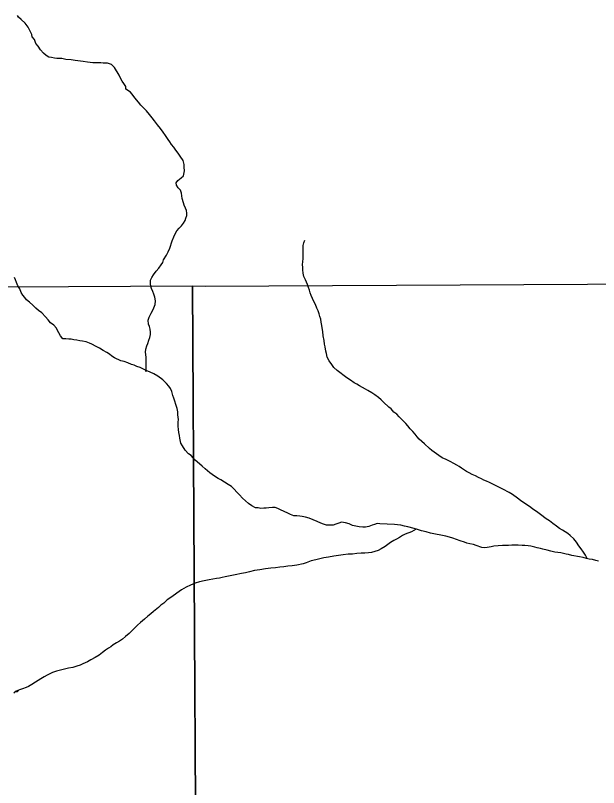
# Model space of a CAD drawing. Extents: x -21.1 to 50.3, y 0 to 22.1.
# Drawn here: x -17.599 to -16.576, y 20.75 to 22.105 of the extents above; entities that cross this region are included whole.
import ezdxf

# ---------------------------------------------------------------- set-up
doc = ezdxf.new("R2010")
doc.units = 0
doc.layers.add('GM_X_Minor_River', color=7, linetype='Continuous')
doc.layers.add('GM_X_Section', color=7, linetype='Continuous')

msp = doc.modelspace()

# ---------------------------------------------------------------- linework, layer by layer
at = {"layer": 'GM_X_Minor_River'}
for points in [[(-17.4632, 22.022), (-17.4678, 22.0227), (-17.4723, 22.0231), (-17.4799, 22.0245), (-17.4848, 22.0252), (-17.494, 22.0263), (-17.5008, 22.0274), (-17.5106, 22.028), (-17.5175, 22.0295), (-17.5262, 22.0294), (-17.5304, 22.0301), (-17.5353, 22.0312), (-17.5402, 22.0319), (-17.5448, 22.0349), (-17.5498, 22.0391), (-17.5548, 22.0451), (-17.559, 22.0511), (-17.5628, 22.056), (-17.5656, 22.0632), (-17.5694, 22.0677), (-17.5702, 22.0719), (-17.5733, 22.0779), (-17.5768, 22.0844), (-17.5818, 22.0915), (-17.5887, 22.0983), (-17.5936, 22.1024), (-17.5954, 22.1053)], [(-17.3682, 21.4814), (-17.3702, 21.4803), (-17.3694, 21.4848), (-17.3697, 21.5057), (-17.3705, 21.5141), (-17.3698, 21.5194), (-17.3683, 21.5251), (-17.3665, 21.5296), (-17.3647, 21.535), (-17.3628, 21.5399), (-17.3617, 21.5452), (-17.3618, 21.5494), (-17.3626, 21.5543), (-17.3638, 21.5593), (-17.3653, 21.5634), (-17.3661, 21.5702), (-17.3643, 21.5756), (-17.3606, 21.5828), (-17.358, 21.5878), (-17.3561, 21.5923), (-17.3535, 21.5981), (-17.3532, 21.6045), (-17.3544, 21.611), (-17.356, 21.6162), (-17.3576, 21.6204), (-17.3599, 21.6257), (-17.3611, 21.6299), (-17.3619, 21.634), (-17.3616, 21.6405), (-17.3593, 21.6451), (-17.3564, 21.65), (-17.3519, 21.6565), (-17.3474, 21.6615), (-17.3429, 21.6676), (-17.3403, 21.6718), (-17.3388, 21.6764), (-17.334, 21.6847), (-17.3306, 21.6905), (-17.328, 21.6969), (-17.3236, 21.7099), (-17.321, 21.7167), (-17.3188, 21.7217), (-17.3158, 21.727), (-17.3113, 21.7316), (-17.3076, 21.7358), (-17.3042, 21.7404), (-17.3012, 21.7454), (-17.2998, 21.7496), (-17.2983, 21.7541), (-17.298, 21.7583), (-17.2988, 21.7628), (-17.3003, 21.767), (-17.3027, 21.7723), (-17.3038, 21.7765), (-17.3062, 21.784), (-17.307, 21.7886), (-17.3074, 21.7931), (-17.3094, 21.7984), (-17.3136, 21.8026), (-17.3163, 21.8071), (-17.3167, 21.8113), (-17.3141, 21.8154), (-17.3081, 21.8204), (-17.3039, 21.8239), (-17.3025, 21.8326), (-17.3026, 21.8387), (-17.303, 21.8436), (-17.3046, 21.8504), (-17.3096, 21.8584), (-17.3131, 21.8633), (-17.3173, 21.8685), (-17.3211, 21.8738), (-17.325, 21.8787), (-17.328, 21.8832), (-17.3311, 21.8874), (-17.3354, 21.8946), (-17.3396, 21.9006), (-17.3446, 21.9066), (-17.3496, 21.9134), (-17.3549, 21.9202), (-17.3588, 21.9255), (-17.3634, 21.9315), (-17.3688, 21.9379), (-17.3791, 21.948), (-17.3829, 21.9529), (-17.3891, 21.9605), (-17.3925, 21.965), (-17.3968, 21.9703), (-17.4051, 21.9759), (-17.4052, 21.9808), (-17.4087, 21.9857), (-17.4114, 21.9899), (-17.4144, 21.9951), (-17.4168, 22.0004), (-17.4252, 22.014), (-17.4306, 22.0193), (-17.4374, 22.0215), (-17.445, 22.0214), (-17.4492, 22.0218), (-17.4537, 22.0221), (-17.4632, 22.022)], [(-17.0801, 21.6134), (-17.0817, 21.6184), (-17.0829, 21.6233), (-17.0844, 21.6278), (-17.0864, 21.6327), (-17.0879, 21.6373), (-17.0899, 21.6414), (-17.0926, 21.6471), (-17.0942, 21.6528), (-17.0946, 21.6585), (-17.0946, 21.663), (-17.0951, 21.6679), (-17.0947, 21.6725), (-17.094, 21.6786), (-17.0942, 21.696), (-17.0939, 21.7017), (-17.0928, 21.7063), (-17.0913, 21.7105)], [(-17.5416, 21.5709), (-17.5462, 21.5762), (-17.5523, 21.5834), (-17.5581, 21.5871), (-17.563, 21.5916), (-17.5684, 21.5965), (-17.5741, 21.6018), (-17.5795, 21.6063), (-17.5822, 21.6104), (-17.5856, 21.6145), (-17.5887, 21.6191), (-17.5914, 21.6251), (-17.5945, 21.6308), (-17.5972, 21.6364), (-17.5988, 21.6414), (-17.6003, 21.6455)], [(-16.5957, 21.1519), (-16.5961, 21.153), (-16.5988, 21.1579), (-16.6019, 21.1632), (-16.6065, 21.1688), (-16.6103, 21.1741), (-16.6142, 21.1809), (-16.6191, 21.1866), (-16.6257, 21.1926), (-16.6299, 21.1956), (-16.639, 21.2016), (-16.6443, 21.2049), (-16.6497, 21.209), (-16.6562, 21.2135), (-16.6619, 21.218), (-16.6676, 21.2218), (-16.6776, 21.2293), (-16.6825, 21.2327), (-16.6917, 21.2394), (-16.697, 21.2435), (-16.7031, 21.2476), (-16.7127, 21.254), (-16.718, 21.2581), (-16.7268, 21.2641), (-16.7325, 21.2679), (-16.7439, 21.2735), (-16.7497, 21.2764), (-16.7554, 21.2798), (-16.7615, 21.2824), (-16.7672, 21.2854), (-16.7725, 21.2876), (-16.7771, 21.2895), (-16.7813, 21.2917), (-16.7862, 21.2943), (-16.7916, 21.2969), (-16.7973, 21.2995), (-16.8026, 21.3022), (-16.8072, 21.3048), (-16.8163, 21.3108), (-16.8205, 21.3134), (-16.8247, 21.3156), (-16.8297, 21.3186), (-16.8361, 21.322), (-16.8434, 21.3257), (-16.8499, 21.329), (-16.856, 21.3328), (-16.864, 21.3384), (-16.8682, 21.3418), (-16.8724, 21.3448), (-16.8812, 21.3534), (-16.8861, 21.3576), (-16.8904, 21.3617), (-16.8938, 21.3658), (-16.8976, 21.37), (-16.9019, 21.3749), (-16.9061, 21.3794), (-16.9103, 21.3847), (-16.9141, 21.3892), (-16.9214, 21.3967), (-16.9256, 21.4008), (-16.9295, 21.4054), (-16.9348, 21.4091), (-16.9398, 21.4147), (-16.944, 21.4174), (-16.9532, 21.4264), (-16.957, 21.4305), (-16.962, 21.4347), (-16.9681, 21.4392), (-16.9734, 21.4429), (-16.9807, 21.447), (-16.9848, 21.4492), (-16.9898, 21.4522), (-16.9951, 21.4552), (-17.0001, 21.4582), (-17.0043, 21.4605), (-17.0112, 21.4649), (-17.0176, 21.4694), (-17.0344, 21.4818), (-17.0402, 21.4874), (-17.044, 21.4927), (-17.0486, 21.4991), (-17.0517, 21.5056), (-17.0533, 21.5116), (-17.0541, 21.5162), (-17.0553, 21.5237), (-17.0565, 21.5283), (-17.0573, 21.5347), (-17.0589, 21.5427), (-17.0598, 21.5506), (-17.0606, 21.5571), (-17.061, 21.5612), (-17.0622, 21.5669), (-17.063, 21.5719), (-17.0646, 21.5768), (-17.0658, 21.5813), (-17.0677, 21.5866), (-17.07, 21.5915), (-17.0724, 21.5976), (-17.0755, 21.6032), (-17.0778, 21.6085), (-17.0801, 21.6134)], [(-17.0632, 21.2141), (-17.0696, 21.217), (-17.0765, 21.22), (-17.0837, 21.223), (-17.0902, 21.2248), (-17.0955, 21.2259), (-17.1, 21.2266), (-17.105, 21.227), (-17.1103, 21.2269), (-17.116, 21.2295), (-17.1209, 21.2314), (-17.1274, 21.2343), (-17.1339, 21.2377), (-17.1385, 21.2399), (-17.1434, 21.2414), (-17.1476, 21.2414), (-17.154, 21.2409), (-17.1589, 21.2405), (-17.1631, 21.2401), (-17.1684, 21.24), (-17.1729, 21.2408), (-17.1775, 21.2411), (-17.184, 21.2445), (-17.1897, 21.2486), (-17.1951, 21.2535), (-17.2004, 21.258), (-17.2058, 21.2636), (-17.21, 21.2681), (-17.2154, 21.2745), (-17.2199, 21.2783), (-17.2257, 21.282), (-17.2321, 21.2861), (-17.2386, 21.2899), (-17.2432, 21.2925), (-17.2497, 21.2966), (-17.2577, 21.3026), (-17.2619, 21.306), (-17.2661, 21.3094), (-17.2711, 21.3139), (-17.276, 21.318), (-17.2833, 21.3248), (-17.2906, 21.3327), (-17.2952, 21.336), (-17.3009, 21.342), (-17.3055, 21.3496), (-17.3086, 21.3545), (-17.3102, 21.3632), (-17.311, 21.3681), (-17.3122, 21.3734), (-17.313, 21.3787), (-17.3131, 21.3844), (-17.3132, 21.3916), (-17.3128, 21.3958), (-17.3137, 21.4042), (-17.3141, 21.4095), (-17.3153, 21.4155), (-17.3173, 21.4223), (-17.3192, 21.428), (-17.3208, 21.4333), (-17.3227, 21.4382), (-17.3247, 21.445), (-17.327, 21.4503), (-17.3297, 21.4545), (-17.3336, 21.4594), (-17.3404, 21.4654), (-17.3492, 21.4721), (-17.3561, 21.4759), (-17.3626, 21.4792), (-17.3694, 21.4818), (-17.3801, 21.487), (-17.3858, 21.4893), (-17.3907, 21.4911), (-17.3953, 21.4926), (-17.4014, 21.4952), (-17.4082, 21.4978), (-17.4139, 21.4992), (-17.425, 21.5045), (-17.4299, 21.5071), (-17.4341, 21.5104), (-17.4387, 21.5134), (-17.4448, 21.5172), (-17.4513, 21.5213), (-17.457, 21.5243), (-17.465, 21.528), (-17.4692, 21.5302), (-17.4745, 21.5325), (-17.481, 21.5335), (-17.4859, 21.5339), (-17.4912, 21.535), (-17.4965, 21.5357), (-17.5011, 21.5368), (-17.5053, 21.5371), (-17.5102, 21.5374), (-17.5155, 21.5378), (-17.5197, 21.5427), (-17.5228, 21.548), (-17.5251, 21.5525), (-17.5271, 21.5566), (-17.5313, 21.5615), (-17.5374, 21.5657), (-17.5416, 21.5709)], [(-16.5756, 21.1471), (-16.5805, 21.1486), (-16.5862, 21.15), (-16.5923, 21.1511), (-16.5972, 21.1522), (-16.6029, 21.1537), (-16.6094, 21.1548), (-16.6226, 21.1573), (-16.6283, 21.1588), (-16.6325, 21.1595), (-16.6375, 21.161), (-16.642, 21.1621), (-16.6473, 21.1628), (-16.6523, 21.1631), (-16.6595, 21.1646), (-16.6659, 21.1664), (-16.6735, 21.1682), (-16.6777, 21.1693), (-16.6834, 21.1708), (-16.6876, 21.1719), (-16.6948, 21.1737), (-16.6994, 21.1745), (-16.705, 21.1748), (-16.7096, 21.1751), (-16.7168, 21.1754), (-16.7225, 21.1754), (-16.7282, 21.1753), (-16.7335, 21.1749), (-16.7445, 21.1748), (-16.7517, 21.1744), (-16.7596, 21.1735), (-16.7641, 21.1727), (-16.7713, 21.1712), (-16.7759, 21.1707), (-16.7808, 21.1714), (-16.7903, 21.1748), (-16.7949, 21.1763), (-16.8017, 21.1777), (-16.807, 21.1792), (-16.8112, 21.1807), (-16.8184, 21.1832), (-16.8249, 21.1855), (-16.8317, 21.1877), (-16.8371, 21.1895), (-16.8435, 21.1914), (-16.8523, 21.1932), (-16.8618, 21.195), (-16.8705, 21.1964), (-16.8785, 21.1986), (-16.8864, 21.2005), (-16.8937, 21.2027), (-16.899, 21.2045), (-16.9104, 21.2075), (-16.9165, 21.2089), (-16.9229, 21.2104), (-16.9286, 21.2111), (-16.9335, 21.2114), (-16.9464, 21.2124), (-16.9597, 21.2131), (-16.9643, 21.2134), (-16.9688, 21.2119), (-16.9729, 21.2107), (-16.979, 21.2084), (-16.9847, 21.2072), (-16.9892, 21.2071), (-16.9956, 21.2075), (-17.0017, 21.2085), (-17.0074, 21.21), (-17.0135, 21.213), (-17.0196, 21.2148), (-17.0268, 21.2155), (-17.0313, 21.2143), (-17.037, 21.212), (-17.0415, 21.2108), (-17.0468, 21.2104), (-17.0529, 21.2107), (-17.0582, 21.2122), (-17.0632, 21.2141)], [(-16.896, 21.2035), (-16.9039, 21.1988), (-16.9152, 21.1945), (-16.9197, 21.1922), (-16.925, 21.1891), (-16.9302, 21.1857), (-16.9352, 21.1837), (-16.9408, 21.1802), (-16.9457, 21.1764), (-16.9502, 21.173), (-16.9574, 21.1691), (-16.9626, 21.166), (-16.9683, 21.1641), (-16.9743, 21.1625), (-16.9796, 21.1617), (-16.9857, 21.1616), (-16.9921, 21.1612), (-16.9997, 21.1607), (-17.0073, 21.1599), (-17.0152, 21.1595), (-17.0236, 21.1583), (-17.0319, 21.1574), (-17.0402, 21.1562), (-17.0493, 21.1542), (-17.0576, 21.153), (-17.0716, 21.1499), (-17.0799, 21.1479), (-17.0886, 21.1444), (-17.0943, 21.1428), (-17.1052, 21.1404), (-17.1136, 21.1392), (-17.1211, 21.1384), (-17.1279, 21.1372), (-17.1351, 21.1368), (-17.1423, 21.1359), (-17.151, 21.1351), (-17.1601, 21.1339), (-17.1699, 21.1323), (-17.1794, 21.1307), (-17.1881, 21.1287), (-17.1953, 21.1271), (-17.2021, 21.1259), (-17.2134, 21.1235), (-17.2191, 21.122), (-17.2252, 21.1208), (-17.2308, 21.1196), (-17.2361, 21.1184), (-17.2407, 21.1176), (-17.246, 21.1168), (-17.2524, 21.1156), (-17.2592, 21.1144), (-17.2675, 21.1128), (-17.2758, 21.1108), (-17.2838, 21.1085), (-17.2917, 21.1054), (-17.2992, 21.1015), (-17.3075, 21.0969), (-17.3158, 21.0911), (-17.3244, 21.085), (-17.3324, 21.0796), (-17.3387, 21.0738), (-17.3436, 21.07), (-17.3481, 21.0658), (-17.3564, 21.0589), (-17.3613, 21.055), (-17.3665, 21.0508), (-17.3726, 21.0454), (-17.3793, 21.0397), (-17.3849, 21.0347), (-17.3898, 21.0297), (-17.3996, 21.0205), (-17.406, 21.0148), (-17.4112, 21.0106), (-17.4161, 21.0071), (-17.4218, 21.004), (-17.4274, 21.0002), (-17.4316, 20.9971), (-17.4357, 20.9944), (-17.4406, 20.9909), (-17.4462, 20.9871), (-17.4522, 20.9825), (-17.459, 20.9783), (-17.4666, 20.974), (-17.4722, 20.9709), (-17.4805, 20.9671), (-17.485, 20.9647), (-17.4911, 20.9628), (-17.4979, 20.9608), (-17.5058, 20.9596), (-17.5107, 20.9584), (-17.5198, 20.9561), (-17.5266, 20.9545), (-17.5338, 20.9518), (-17.5383, 20.9498), (-17.5432, 20.9475), (-17.5485, 20.9444), (-17.5541, 20.941), (-17.559, 20.9379), (-17.5635, 20.9352), (-17.5703, 20.9306), (-17.576, 20.9275)], [(-17.576, 20.9275), (-17.5801, 20.9256), (-17.5862, 20.9232), (-17.5918, 20.9213), (-17.5975, 20.919), (-17.6016, 20.9159)], [(-17.5936, 20.9205), (-17.5956, 20.9178), (-17.6001, 20.9178)]]:
    msp.add_lwpolyline(points, dxfattribs=at)
at = {"layer": 'GM_X_Section'}
for points in [[(-16.2592, 21.6354), (-16.2535, 21.6355), (-16.2553, 20.617), (-17.2821, 20.6195), (-17.2882, 21.6307), (-17.2662, 21.6301)], [(-17.2882, 21.6307), (-17.2821, 20.6195), (-18.3115, 20.6204), (-18.3198, 21.6255), (-18.2664, 21.6252)]]:
    msp.add_lwpolyline(points, close=True, dxfattribs=at)

doc.saveas('drawing.dxf')
